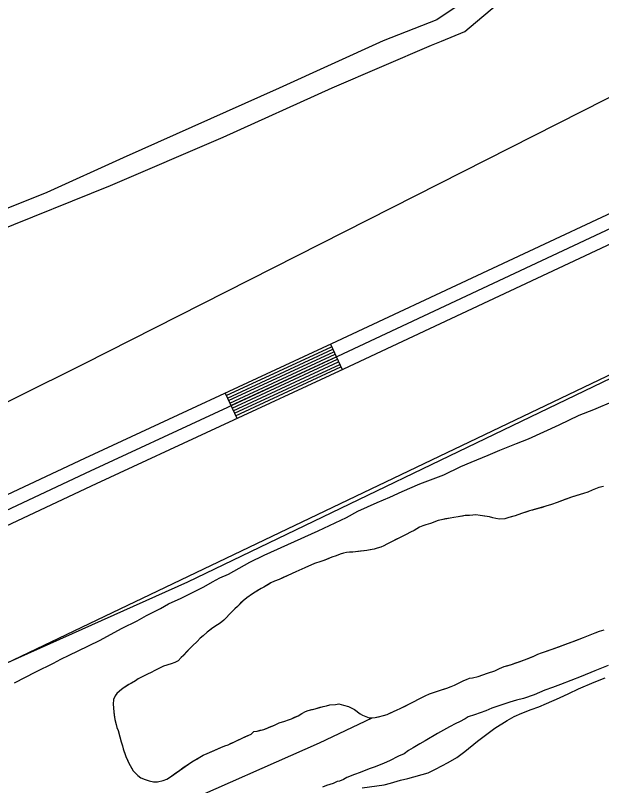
# Model space of a CAD drawing. Extents: x 3192986 to 3230865, y 867483 to 892886.
# Drawn here: x 3204201 to 3204832, y 886437 to 887266 of the extents above; entities that cross this region are included whole.
import ezdxf

# ---------------------------------------------------------------- set-up
doc = ezdxf.new("R2010")
doc.units = 0
for name, color, linetype in [('V-LEVE-TOET', 7, 'Continuous'), ('V-ROAD-CNTR', 7, 'Continuous'), ('V-SITE-VEGE', 7, 'Continuous'), ('V-TOPO-SHOR', 7, 'Continuous')]:
    doc.layers.add(name, color=color, linetype=linetype)

msp = doc.modelspace()

# ---------------------------------------------------------------- linework, layer by layer
at = {"layer": 'V-LEVE-TOET'}
for points in [[(3205294.5, 887408.1), (3204273.99, 886890.31), (3203988.11, 886748.28), (3203680.82, 886602.88), (3203518.4, 886525.56), (3203418.5, 886477.98), (3203357.78, 886450.49), (3203297.38, 886433.35), (3203216.98, 886420.86), (3203126.64, 886422.48), (3203009.08, 886437.04), (3202531, 886671.67), (3201952.9, 886948.52), (3201388.1, 887227.27), (3201255.84, 887288.33), (3200830.78, 887487.36), (3200337.32, 887727.07)], [(3200993.8, 887097.79), (3201537.68, 886850.2), (3202286.32, 886503.04), (3202750.8, 886294.16), (3202815.66, 886269.14), (3202931.84, 886228.14), (3202983.41, 886220.22), (3203056.23, 886211.07), (3203152.25, 886206.97), (3203230.07, 886210.33), (3203350.24, 886224.47), (3203461.72, 886255.01), (3203583.43, 886300.19), (3203951.65, 886461.57), (3204386.52, 886656), (3204842.32, 886875.7), (3205143.19, 887018.42), (3205488.85, 887176.45)]]:
    msp.add_lwpolyline(points, dxfattribs=at)
at = {"layer": 'V-ROAD-CNTR'}
for p, q in [((3204539.85, 886911.85), (3204552.48, 886884.64)), ((3204426.46, 886859.25), (3204439.08, 886832.04))]:
    msp.add_line(p, q, dxfattribs=at)
for points in [[(3201253.58, 887150.43), (3201780.92, 886895.88), (3202399.76, 886598.39), (3202686.68, 886466.09), (3202847.39, 886405.5), (3202962.45, 886370.7), (3203058.37, 886355.53), (3203147.17, 886352.49), (3203255.09, 886358.74), (3203340.47, 886374.08), (3203401.38, 886391.24), (3203463.31, 886411.79), (3203545.42, 886447.61), (3203734.86, 886535.99), (3204019.33, 886668.93), (3204275.36, 886789.16), (3204541.51, 886912.62), (3204888.15, 887074.88), (3205249.42, 887248.31), (3205660.31, 887441.13), (3205957.08, 887585.96), (3206089.65, 887645.3), (3206132.93, 887664.2)], [(3201247.07, 887136.92), (3201774.41, 886882.37), (3202393.37, 886584.82), (3202680.89, 886452.24), (3202842.57, 886391.29), (3202959.1, 886356.05), (3203056.94, 886340.57), (3203147.34, 886337.48), (3203256.86, 886343.81), (3203343.84, 886359.44), (3203405.78, 886376.9), (3203468.68, 886397.77), (3203551.59, 886433.94), (3203741.21, 886522.4), (3204025.69, 886655.35), (3204281.71, 886775.57), (3204547.84, 886899.02), (3204894.58, 887061.33), (3205255.85, 887234.76), (3205666.79, 887427.6), (3205963.44, 887572.37), (3206095.71, 887631.58), (3206137.05, 887649.64)], [(3201240.57, 887123.4), (3201767.9, 886868.85), (3202386.98, 886571.25), (3202675.1, 886438.4), (3202837.75, 886377.08), (3202955.74, 886341.39), (3203055.5, 886325.61), (3203147.52, 886322.46), (3203258.62, 886328.89), (3203347.21, 886344.81), (3203410.18, 886362.55), (3203474.05, 886383.75), (3203557.76, 886420.26), (3203747.56, 886508.81), (3204032.06, 886641.77), (3204288.05, 886761.98), (3204554.18, 886885.43), (3204901, 887047.78), (3205262.28, 887221.21), (3205673.27, 887414.07), (3205969.79, 887558.78), (3206101.78, 887617.86), (3206141.17, 887635.07)], [(3204427.72, 886856.53), (3204541.12, 886909.13)], [(3204428.99, 886853.81), (3204542.38, 886906.41)], [(3204430.25, 886851.09), (3204543.64, 886903.69)], [(3204431.51, 886848.36), (3204544.9, 886900.96)], [(3204432.77, 886845.64), (3204546.17, 886898.24)], [(3204434.03, 886842.92), (3204547.43, 886895.52)], [(3204435.3, 886840.2), (3204548.69, 886892.8)], [(3204436.56, 886837.48), (3204549.95, 886890.08)], [(3204437.82, 886834.76), (3204551.22, 886887.36)]]:
    msp.add_lwpolyline(points, dxfattribs=at)
at = {"layer": 'V-SITE-VEGE'}
for points in [[(3204199.74, 886547.39), (3204222.72, 886558.93), (3204241.86, 886568.24), (3204249.54, 886572.72), (3204258.63, 886577.15), (3204268.2, 886581.57), (3204291.16, 886592.64), (3204315.61, 886606.03), (3204331.88, 886614.01), (3204341.95, 886619.83), (3204356.8, 886627.39), (3204365.43, 886632.31), (3204379.29, 886638.48), (3204403.69, 886650.45), (3204412.81, 886655.82), (3204420.96, 886660.29), (3204430.04, 886664.25), (3204453.06, 886677.21), (3204468.37, 886684.75), (3204526.68, 886710.76), (3204557.29, 886725.37), (3204569.28, 886732.07), (3204590.3, 886741.32), (3204603.67, 886747.04), (3204617.06, 886753.22), (3204636.17, 886761.59), (3204661.91, 886771.17), (3204680.1, 886780.03), (3204691.55, 886784.87), (3204709.69, 886792.32), (3204722.11, 886797.59), (3204740.25, 886805.05), (3204753.12, 886809.83), (3204786.1, 886824.84), (3204807.64, 886835.49), (3204823.38, 886841.6), (3204845.34, 886850.83)], [(3204833.71, 886758.71), (3204828.87, 886757.41), (3204821.8, 886754.77), (3204816.94, 886752.67), (3204812.29, 886750.97), (3204799.37, 886747.05), (3204784.01, 886741.39), (3204777.75, 886739.33), (3204771.89, 886737.26), (3204754.34, 886732.24), (3204745.45, 886729.44), (3204738.79, 886727.19), (3204731.93, 886725.14), (3204727.48, 886723.63), (3204721.87, 886723.56), (3204718.07, 886724.05), (3204714.88, 886724.92), (3204711.09, 886725.81), (3204700.91, 886727.44), (3204696.51, 886727.95), (3204693.1, 886727.62), (3204685.07, 886727.2), (3204677.22, 886725.78), (3204672.79, 886725.08), (3204668.77, 886724.56), (3204659.31, 886722.78), (3204655.88, 886721.85), (3204647.6, 886718.83), (3204642.75, 886717.34), (3204639.52, 886716.21), (3204635.88, 886714.69), (3204629.98, 886711.21), (3204626.14, 886709.5), (3204621.27, 886706.8), (3204606.88, 886699.91), (3204600.59, 886696.65), (3204597.34, 886694.72), (3204594.1, 886693.39), (3204590.26, 886692.07), (3204586.84, 886691.15), (3204579.18, 886689.52), (3204564.11, 886688.05), (3204560.3, 886687.94), (3204557.29, 886687.61), (3204553.87, 886686.88), (3204550.43, 886685.76)], [(3204550.43, 886685.76), (3204546.18, 886683.85), (3204541.54, 886682.35), (3204532.64, 886678.94), (3204529.61, 886678.01), (3204522.74, 886675.56), (3204512.42, 886671.19), (3204502.49, 886666.6), (3204484.67, 886658.59), (3204479.62, 886656.7), (3204475.76, 886654.78), (3204468.25, 886650.34), (3204465.41, 886648.8), (3204456.06, 886643.2), (3204449.74, 886638.74), (3204445.86, 886635.42), (3204433.36, 886623.47), (3204430.89, 886620.72), (3204427.82, 886617.59), (3204425.14, 886614.64), (3204421.06, 886611.32), (3204418.22, 886609.58), (3204413.33, 886606.29), (3204407.01, 886601.62), (3204402.71, 886597.71), (3204399.65, 886595.17), (3204396.56, 886591.84), (3204391.24, 886586.95), (3204388.17, 886583.81), (3204379.33, 886574.39), (3204375.85, 886571.06), (3204372.39, 886568.93), (3204368.56, 886567.82), (3204360.28, 886565.2), (3204356.63, 886563.28), (3204350.96, 886560.6), (3204346.9, 886558.49), (3204342.85, 886556.57), (3204332.91, 886551.39), (3204330.06, 886549.45), (3204322.95, 886545.4), (3204316.85, 886541.53), (3204312.77, 886538.22), (3204309.9, 886535.67), (3204308.04, 886533.11), (3204306.35, 886529.14), (3204305.84, 886524.34), (3204306.64, 886515.5), (3204307.87, 886507.86), (3204309.15, 886502.42), (3204310.07, 886499.19), (3204311.21, 886495.96), (3204313.25, 886489.09), (3204314.74, 886483.85), (3204315.84, 886479.22), (3204316.76, 886475.99), (3204319.59, 886467.9), (3204322.83, 886460.82), (3204327.45, 886452.29), (3204332.35, 886447.37), (3204335.9, 886444.88), (3204340.48, 886443.18), (3204344.85, 886441.68), (3204349.44, 886440.77), (3204353.84, 886440.47), (3204359.69, 886441.94), (3204363.74, 886443.65), (3204367.6, 886445.97), (3204386.95, 886459.76), (3204390.61, 886462.08), (3204399.35, 886467.1), (3204402.81, 886469.42), (3204407.25, 886471.13), (3204421.83, 886477.61), (3204426.08, 886479.32), (3204429.72, 886480.64), (3204436, 886483.5), (3204444.71, 886487.71), (3204454.43, 886492.11), (3204457.5, 886494.84), (3204460.92, 886495.17), (3204468.18, 886497), (3204479.71, 886501.75), (3204484.57, 886504.25), (3204490.63, 886505.92), (3204494.67, 886507.23), (3204498.1, 886508.55), (3204504.99, 886511.8), (3204509.05, 886514.12), (3204513.11, 886516.23), (3204515.94, 886517.37), (3204523.61, 886519.4), (3204531.88, 886521.82), (3204535.5, 886522.54), (3204539.33, 886523.45), (3204545.15, 886523.92), (3204548.78, 886524.44), (3204553.76, 886523.33), (3204559.34, 886521.8), (3204562.91, 886520.11), (3204565.88, 886518.44)], [(3204565.88, 886518.44), (3204571.99, 886513.89), (3204574.56, 886512.23), (3204581.51, 886509.67), (3204584.71, 886509.39), (3204587.93, 886509.72), (3204597, 886511.92), (3204600.84, 886513.24), (3204607.92, 886516.28), (3204611.77, 886518.2), (3204614.81, 886519.53), (3204624.95, 886524.72), (3204629.2, 886526.62), (3204635.49, 886529.89), (3204638.13, 886531.43), (3204641.98, 886533.35), (3204646.64, 886535.25), (3204657.15, 886539.02), (3204665.22, 886541.64), (3204669.87, 886543.34), (3204673.51, 886544.86), (3204683.44, 886549.65), (3204686.28, 886550.78), (3204689.71, 886552.11), (3204692.73, 886552.44), (3204698.77, 886553.91), (3204709.08, 886557.68), (3204716.96, 886560.31), (3204722.03, 886562.8), (3204726.88, 886564.69), (3204734.95, 886566.92), (3204748.9, 886572.01), (3204759.01, 886575.99), (3204763.06, 886577.91), (3204767.1, 886579.42), (3204778.62, 886583.36), (3204800.25, 886591.29), (3204812.38, 886596.03), (3204824.72, 886601.16), (3204829.57, 886602.86), (3204834.62, 886604.34)], [(3204838.93, 886565.89), (3204824.62, 886560.2), (3204809.81, 886554.06), (3204787.4, 886545.32), (3204778.82, 886542.29), (3204770.71, 886539.24), (3204759.25, 886534.41), (3204747.82, 886530.52), (3204740.22, 886528.39), (3204733.08, 886526.26), (3204722.13, 886522.82), (3204713.56, 886519.79), (3204707.35, 886517.15), (3204694.96, 886512.82), (3204688.3, 886510.67), (3204684.93, 886508.42), (3204678.71, 886505.31), (3204674.88, 886503.54), (3204668.17, 886499.98), (3204655.23, 886492.83), (3204641.79, 886484.77), (3204636.03, 886481.64), (3204628.83, 886477.15), (3204624.03, 886474.47), (3204619.21, 886470.85), (3204613, 886468.21), (3204603.42, 886463.32), (3204597.68, 886460.67), (3204588.14, 886456.72), (3204581.47, 886454.57), (3204571.92, 886450.63), (3204565.73, 886448.46), (3204557.62, 886445.41), (3204553.78, 886443.17), (3204549.49, 886441.42), (3204547.12, 886441.02), (3204542.81, 886438.8), (3204535.68, 886436.66), (3204531.38, 886434.9)]]:
    msp.add_lwpolyline(points, dxfattribs=at)
at = {"layer": 'V-TOPO-SHOR'}
for points in [[(3203688.45, 886346.36), (3204018.19, 886485.91), (3206212.83, 887535.25), (3206523.83, 887218.11)], [(3204178.37, 887032.53), (3204303.01, 887082.52), (3204424.48, 887134.59), (3204541.77, 887187.76), (3204648.64, 887233.73), (3204659.58, 887237.9), (3204684.53, 887248.58), (3204695.99, 887258.16), (3204723.01, 887280.64), (3204755.02, 887319.68), (3204824.69, 887363.08)], [(3204685.9, 887282.69), (3204654.28, 887260.91), (3204596.74, 887238.32), (3204484.52, 887187.45), (3204316.74, 887112.33), (3204234.56, 887075.24), (3204181.26, 887053.96)], [(3204833.71, 886758.71), (3204828.87, 886757.41), (3204821.8, 886754.77), (3204816.94, 886752.67), (3204812.29, 886750.97), (3204805.02, 886748.73), (3204799.37, 886747.06), (3204793.31, 886744.79), (3204784.01, 886741.39), (3204777.75, 886739.33), (3204771.89, 886737.26), (3204766.84, 886735.77), (3204762.61, 886734.66), (3204757.56, 886733.17), (3204754.34, 886732.24), (3204751.31, 886731.31), (3204745.45, 886729.44), (3204738.79, 886727.19), (3204735.76, 886726.25), (3204731.93, 886725.14), (3204727.48, 886723.63), (3204721.87, 886723.56), (3204718.07, 886724.05), (3204714.88, 886724.92), (3204711.09, 886725.81), (3204705.7, 886726.73), (3204700.91, 886727.44), (3204696.51, 886727.95), (3204693.1, 886727.62), (3204689.69, 886727.5), (3204685.07, 886727.2), (3204682.05, 886726.67), (3204677.22, 886725.78), (3204672.79, 886725.08), (3204668.77, 886724.56), (3204663.74, 886723.68), (3204659.31, 886722.78), (3204655.88, 886721.85), (3204651.23, 886720.15), (3204647.6, 886718.83), (3204642.75, 886717.34), (3204639.52, 886716.21), (3204635.88, 886714.69), (3204629.98, 886711.21), (3204626.14, 886709.5), (3204621.27, 886706.8), (3204615.79, 886704.12), (3204609.71, 886701.25), (3204606.88, 886699.91), (3204600.59, 886696.65), (3204597.34, 886694.72), (3204594.1, 886693.39), (3204590.26, 886692.07), (3204586.84, 886691.15), (3204582.8, 886690.24), (3204579.18, 886689.52), (3204572.35, 886688.87), (3204564.11, 886688.05), (3204560.3, 886687.94), (3204557.29, 886687.61), (3204553.86, 886686.88), (3204550.43, 886685.76), (3204546.18, 886683.85), (3204541.54, 886682.35), (3204535.67, 886680.08), (3204532.64, 886678.95), (3204529.61, 886678.01), (3204522.74, 886675.56), (3204518.69, 886673.85), (3204515.46, 886672.52), (3204512.42, 886671.19), (3204502.49, 886666.6), (3204493.99, 886662.79), (3204488.92, 886660.5), (3204484.67, 886658.59), (3204479.62, 886656.7), (3204475.77, 886654.78), (3204473.12, 886653.24), (3204468.25, 886650.34)], [(3204468.25, 886650.34), (3204465.41, 886648.8), (3204462.77, 886647.26), (3204458.91, 886644.94), (3204456.06, 886643.2), (3204449.74, 886638.74), (3204445.86, 886635.42), (3204443.2, 886632.87), (3204439.72, 886629.54), (3204437.05, 886627), (3204433.36, 886623.47), (3204430.89, 886620.72), (3204427.82, 886617.59), (3204425.14, 886614.64), (3204421.06, 886611.32), (3204418.22, 886609.58), (3204413.33, 886606.29), (3204410.07, 886603.96), (3204407.01, 886601.62), (3204402.71, 886597.71), (3204399.65, 886595.17), (3204396.56, 886591.84), (3204391.24, 886586.95), (3204388.17, 886583.81), (3204385.29, 886580.67), (3204381.59, 886576.74), (3204379.33, 886574.39), (3204375.85, 886571.06), (3204372.39, 886568.93), (3204368.56, 886567.82), (3204363.71, 886566.32), (3204360.28, 886565.2), (3204356.63, 886563.28), (3204350.96, 886560.6), (3204346.9, 886558.49), (3204342.85, 886556.57), (3204336.56, 886553.31), (3204332.91, 886551.39), (3204330.06, 886549.45), (3204325.59, 886546.94), (3204322.95, 886545.4), (3204320.3, 886543.66), (3204316.85, 886541.53), (3204312.77, 886538.22), (3204309.9, 886535.67), (3204308.04, 886533.11), (3204306.35, 886529.14), (3204305.84, 886524.34), (3204306.15, 886520.53), (3204306.64, 886515.5), (3204307.16, 886511.89), (3204307.87, 886507.86), (3204309.15, 886502.42), (3204310.07, 886499.19), (3204311.21, 886495.96), (3204313.25, 886489.09), (3204314.74, 886483.85), (3204315.84, 886479.22), (3204316.76, 886475.99), (3204318.46, 886471.14), (3204319.59, 886467.91), (3204320.92, 886464.87), (3204322.83, 886460.82), (3204325.52, 886455.75), (3204327.45, 886452.29), (3204332.35, 886447.37), (3204335.9, 886444.88), (3204340.48, 886443.18), (3204344.85, 886441.68), (3204349.44, 886440.77), (3204353.84, 886440.47), (3204359.69, 886441.94), (3204363.74, 886443.65), (3204367.6, 886445.97), (3204373.51, 886450.25), (3204377.78, 886453.15), (3204381.45, 886455.88), (3204386.95, 886459.76), (3204390.61, 886462.08), (3204395.89, 886465.17), (3204399.35, 886467.1), (3204402.81, 886469.42), (3204407.25, 886471.13), (3204414.55, 886474.37), (3204421.83, 886477.61), (3204426.08, 886479.32), (3204429.72, 886480.64), (3204432.96, 886482.17), (3204436, 886483.5), (3204440.05, 886485.42), (3204444.71, 886487.71), (3204447.75, 886489.05), (3204450.99, 886490.58), (3204454.43, 886492.11), (3204457.5, 886494.84), (3204460.92, 886495.17), (3204464.35, 886496.09), (3204468.18, 886497), (3204471.01, 886498.14), (3204474.04, 886499.48), (3204476.88, 886500.61)], [(3204476.88, 886500.61), (3204479.71, 886501.75), (3204484.57, 886504.25), (3204490.63, 886505.92), (3204494.67, 886507.23), (3204498.1, 886508.55), (3204501.35, 886510.08), (3204504.99, 886511.8), (3204509.05, 886514.12), (3204513.11, 886516.23), (3204515.94, 886517.37), (3204519.98, 886518.48), (3204523.61, 886519.4), (3204528.65, 886520.89), (3204531.88, 886521.82), (3204535.5, 886522.54), (3204539.33, 886523.45), (3204545.15, 886523.92), (3204548.78, 886524.44), (3204553.76, 886523.33), (3204559.34, 886521.8), (3204562.91, 886520.11), (3204565.88, 886518.44), (3204571.99, 886513.89), (3204574.56, 886512.23), (3204577.93, 886510.95), (3204581.51, 886509.67), (3204584.71, 886509.39), (3204587.93, 886509.72), (3204591.76, 886510.64), (3204597, 886511.92), (3204600.84, 886513.24), (3204603.87, 886514.57), (3204607.92, 886516.28), (3204611.77, 886518.2), (3204614.81, 886519.53), (3204620.89, 886522.6), (3204624.95, 886524.72), (3204629.2, 886526.62), (3204635.49, 886529.89), (3204638.13, 886531.43), (3204641.98, 886533.35), (3204646.64, 886535.25), (3204650.88, 886536.75), (3204657.15, 886539.02), (3204661.59, 886540.52), (3204665.22, 886541.64), (3204669.87, 886543.34), (3204673.51, 886544.86), (3204676.96, 886546.59), (3204680, 886547.92), (3204683.44, 886549.65), (3204686.28, 886550.78), (3204689.71, 886552.11), (3204692.73, 886552.44), (3204698.77, 886553.91), (3204704.03, 886555.79), (3204709.08, 886557.68), (3204716.96, 886560.31), (3204722.03, 886562.8), (3204726.88, 886564.69), (3204730.11, 886565.62), (3204734.95, 886566.92), (3204739.6, 886568.62), (3204743.24, 886569.94), (3204748.9, 886572.01), (3204752.74, 886573.53), (3204759.01, 886575.99), (3204763.06, 886577.91), (3204767.1, 886579.42), (3204771.55, 886580.92), (3204778.62, 886583.36), (3204785.69, 886586.01), (3204790.34, 886587.71), (3204795.19, 886589.4), (3204800.25, 886591.29), (3204805.1, 886593.19), (3204812.38, 886596.03), (3204819.66, 886599.07), (3204824.72, 886601.16), (3204829.57, 886602.86), (3204834.62, 886604.34)], [(3204574.05, 886434.1), (3204597.63, 886437.54), (3204604.5, 886439.23), (3204615.2, 886442.3), (3204623.21, 886444.33), (3204644.98, 886450.48), (3204653.06, 886454.39), (3204666.53, 886461.55), (3204675.79, 886466.95), (3204684.68, 886473.11), (3204698.29, 886484.43), (3204716.89, 886498.25), (3204730.02, 886506.55), (3204737.73, 886510.86), (3204745.79, 886514.4), (3204756.14, 886518.63), (3204764.18, 886521.41), (3204772.62, 886524.93), (3204786.44, 886530.95), (3204796.43, 886535.56), (3204806.82, 886540.92), (3204823.69, 886547.97), (3204835.57, 886552.53)], [(3203519.51, 886023.74), (3204213.04, 886343.33), (3204528.22, 886482.52), (3204584.71, 886509.39)]]:
    msp.add_lwpolyline(points, dxfattribs=at)

doc.saveas('drawing.dxf')
